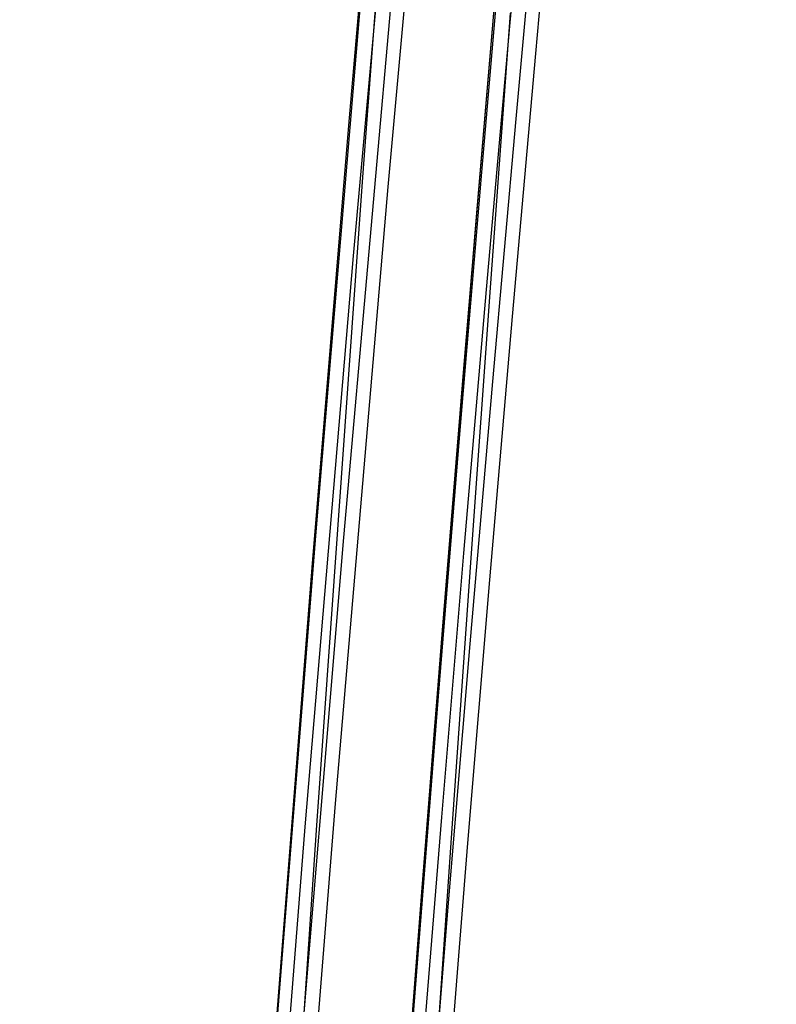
# Model space of a CAD drawing. Header units: metres. Extents: x 209747 to 209830, y 1182430 to 1182564.
# Tile 743 of 1056: x 209752.495 to 209752.775, y 1182488.249 to 1182488.613. Entities that reach past the tile are written whole.
import ezdxf

# ---------------------------------------------------------------- set-up
doc = ezdxf.new("R2010")
doc.units = ezdxf.units.M
doc.header["$MEASUREMENT"] = 0
doc.linetypes.add('DGN Style 2', pattern=[15.036391, 9.021834, -6.014556])
doc.layers.get('0').update_dxf_attribs({"color": 254})

# ---------------------------------------------------------------- blocks, each defined once
blk = doc.blocks.new('*U2')
at = {"color": 40, "linetype": 'Continuous'}
for p, q in [((1.77512, -10.42313), (1.76666, -10.52246)), ((1.76666, -10.52246), (1.75843, -10.62187)), ((1.75843, -10.62187), (1.75045, -10.7214)), ((1.75045, -10.7214), (1.74271, -10.82102))]:
    blk.add_line(p, q, dxfattribs=at)
blk = doc.blocks.new('*U3')
at = {"color": 40, "linetype": 'Continuous'}
for p, q in [((1.77534, -10.42024), (1.76708, -10.51708)), ((1.76708, -10.51708), (1.75905, -10.61406)), ((1.75905, -10.61406), (1.75124, -10.71106)), ((1.75124, -10.71106), (1.74366, -10.80819)), ((1.74366, -10.80819), (1.73631, -10.90534))]:
    blk.add_line(p, q, dxfattribs=at)
blk = doc.blocks.new('*U4')
at = {"color": 40, "linetype": 'Continuous'}
for p, q in [((1.77849, -10.38376), (1.77016, -10.4804)), ((1.77016, -10.4804), (1.76206, -10.57714)), ((1.76206, -10.57714), (1.75419, -10.67394)), ((1.75419, -10.67394), (1.74655, -10.77086)), ((1.74655, -10.77086), (1.73913, -10.86784))]:
    blk.add_line(p, q, dxfattribs=at)
blk = doc.blocks.new('*U5')
at = {"color": 40, "linetype": 'Continuous'}
for p, q in [((1.77703, -10.40759), (1.76866, -10.50442)), ((1.76866, -10.50442), (1.76053, -10.60139)), ((1.76053, -10.60139), (1.75264, -10.69841)), ((1.75264, -10.69841), (1.74497, -10.79555)), ((1.74497, -10.79555), (1.73754, -10.89274))]:
    blk.add_line(p, q, dxfattribs=at)
blk = doc.blocks.new('*U6')
at = {"color": 40, "linetype": 'Continuous'}
for p, q in [((1.78792, -10.35305), (1.77903, -10.45046)), ((1.77903, -10.45046), (1.7704, -10.54792)), ((1.7704, -10.54792), (1.76201, -10.64547)), ((1.76201, -10.64547), (1.75388, -10.74308)), ((1.75388, -10.74308), (1.74598, -10.84077))]:
    blk.add_line(p, q, dxfattribs=at)
blk = doc.blocks.new('*U7')
at = {"color": 40, "linetype": 'Continuous'}
for p, q in [((1.79028, -10.38769), (1.78143, -10.48472)), ((1.78143, -10.48472), (1.77282, -10.58186)), ((1.77282, -10.58186), (1.76444, -10.67905)), ((1.76444, -10.67905), (1.7563, -10.77634)), ((1.7563, -10.77634), (1.74839, -10.87369))]:
    blk.add_line(p, q, dxfattribs=at)
blk = doc.blocks.new('*U8')
at = {"color": 40, "linetype": 'Continuous'}
for p, q in [((1.79744, -10.36321), (1.78864, -10.4605)), ((1.78864, -10.4605), (1.78006, -10.55788)), ((1.78006, -10.55788), (1.77171, -10.65529)), ((1.77171, -10.65529), (1.76357, -10.75279)), ((1.76357, -10.75279), (1.75564, -10.85034))]:
    blk.add_line(p, q, dxfattribs=at)
blk = doc.blocks.new('*U9')
at = {"color": 40, "linetype": 'Continuous'}
for p, q in [((1.77931, -10.44559), (1.77199, -10.54553)), ((1.77199, -10.54553), (1.76483, -10.64548)), ((1.76483, -10.64548), (1.75782, -10.74548)), ((1.75782, -10.74548), (1.75097, -10.84549))]:
    blk.add_line(p, q, dxfattribs=at)
blk = doc.blocks.new('ATTEMP')
at = {"color": 5, "linetype": 'Continuous', "flags": 128}
for points in [[(-8.868, -12.44279), (-8.85683, -12.2003), (-8.84487, -11.95793), (-8.8321, -11.71569), (-8.81848, -11.47357), (-8.80401, -11.23157), (-8.78865, -10.98969), (-8.77239, -10.74795), (-8.75521, -10.50633), (-8.7371, -10.26483), (-8.71803, -10.02347), (-8.69798, -9.78223), (-8.67695, -9.54111), (-8.65491, -9.30013)], [(-8.8703, -12.34029), (-8.85839, -12.111), (-8.84551, -11.88182), (-8.83163, -11.65277), (-8.8167, -11.42386), (-8.80069, -11.1951), (-8.78357, -10.96651), (-8.76529, -10.73809), (-8.74583, -10.50984), (-8.72513, -10.28179), (-8.70318, -10.05392), (-8.67995, -9.82627), (-8.65538, -9.59882), (-8.62947, -9.37158), (-8.60217, -9.14457)], [(-8.87806, -12.40565), (-8.86712, -12.18461), (-8.85526, -11.96361), (-8.84243, -11.74268), (-8.82859, -11.52184), (-8.8137, -11.3011), (-8.79771, -11.08048), (-8.78059, -10.86), (-8.76228, -10.63967), (-8.74275, -10.41951), (-8.72196, -10.19953), (-8.69986, -9.97976), (-8.67642, -9.76019), (-8.65161, -9.54084), (-8.62537, -9.32173)], [(-8.88222, -12.43912), (-8.87224, -12.22769), (-8.86142, -12.01617), (-8.84973, -11.80458), (-8.83711, -11.59297), (-8.82352, -11.38136), (-8.80892, -11.16977), (-8.79327, -10.95823), (-8.77651, -10.74677), (-8.75861, -10.53541), (-8.73951, -10.32417), (-8.71918, -10.11307), (-8.69756, -9.90214), (-8.67462, -9.69139), (-8.65031, -9.48086), (-8.62459, -9.27055)], [(-8.87885, -12.34051), (-8.86997, -12.15316), (-8.86045, -11.9652), (-8.85023, -11.7767), (-8.83929, -11.58772), (-8.82759, -11.39832), (-8.8151, -11.20856), (-8.80178, -11.01848), (-8.7876, -10.82813), (-8.7725, -10.63756), (-8.75646, -10.44682), (-8.73944, -10.25595), (-8.72138, -10.06498), (-8.70226, -9.87397), (-8.68202, -9.68294), (-8.66063, -9.49194), (-8.63803, -9.30099)], [(-8.87977, -12.36056), (-8.87146, -12.18351), (-8.86268, -12.00781), (-8.85341, -11.83345), (-8.84363, -11.66045), (-8.83335, -11.48879), (-8.82254, -11.31847), (-8.81121, -11.14951), (-8.79934, -10.98189), (-8.78693, -10.81562), (-8.77397, -10.6507), (-8.76045, -10.48713), (-8.74637, -10.32491), (-8.73172, -10.16404), (-8.71649, -10.00452), (-8.70069, -9.84635), (-8.6843, -9.68954), (-8.66732, -9.53407), (-8.6497, -9.37959), (-8.63125, -9.22456)], [(-8.87977, -12.36056), (-8.87146, -12.18351), (-8.86268, -12.00781), (-8.85341, -11.83345), (-8.84363, -11.66045), (-8.83335, -11.48879), (-8.82254, -11.31847), (-8.81121, -11.14951), (-8.79934, -10.98189), (-8.78693, -10.81562), (-8.77397, -10.6507), (-8.76045, -10.48713), (-8.74637, -10.32491), (-8.73172, -10.16404), (-8.71649, -10.00452), (-8.70069, -9.84635), (-8.6843, -9.68954), (-8.66732, -9.53407), (-8.64974, -9.37996), (-8.63157, -9.2272)], [(-8.87977, -12.36056), (-8.87146, -12.18351), (-8.86268, -12.00781), (-8.85341, -11.83345), (-8.84363, -11.66045), (-8.83335, -11.48879), (-8.82254, -11.31847), (-8.81121, -11.14951), (-8.79934, -10.98189), (-8.78693, -10.81562), (-8.77397, -10.6507), (-8.76045, -10.48713), (-8.74637, -10.32491), (-8.73172, -10.16404), (-8.71649, -10.00452), (-8.70069, -9.84635), (-8.6843, -9.68954), (-8.66732, -9.53407), (-8.64974, -9.37996), (-8.63157, -9.2272)]]:
    blk.add_lwpolyline(points, dxfattribs=at)
at = {"color": 3, "linetype": 'Continuous'}
for name in ['*U9', '*U8', '*U7', '*U6', '*U3', '*U4', '*U5', '*U2']:
    blk.add_blockref(name, (-10.48, 0), dxfattribs=at)

msp = doc.modelspace()

# ---------------------------------------------------------------- block references
at = {"color": 1, "linetype": 'DGN Style 2'}
msp.add_blockref('ATTEMP', (209761.37756, 1182499.06107), dxfattribs=at)

doc.saveas('drawing.dxf')
